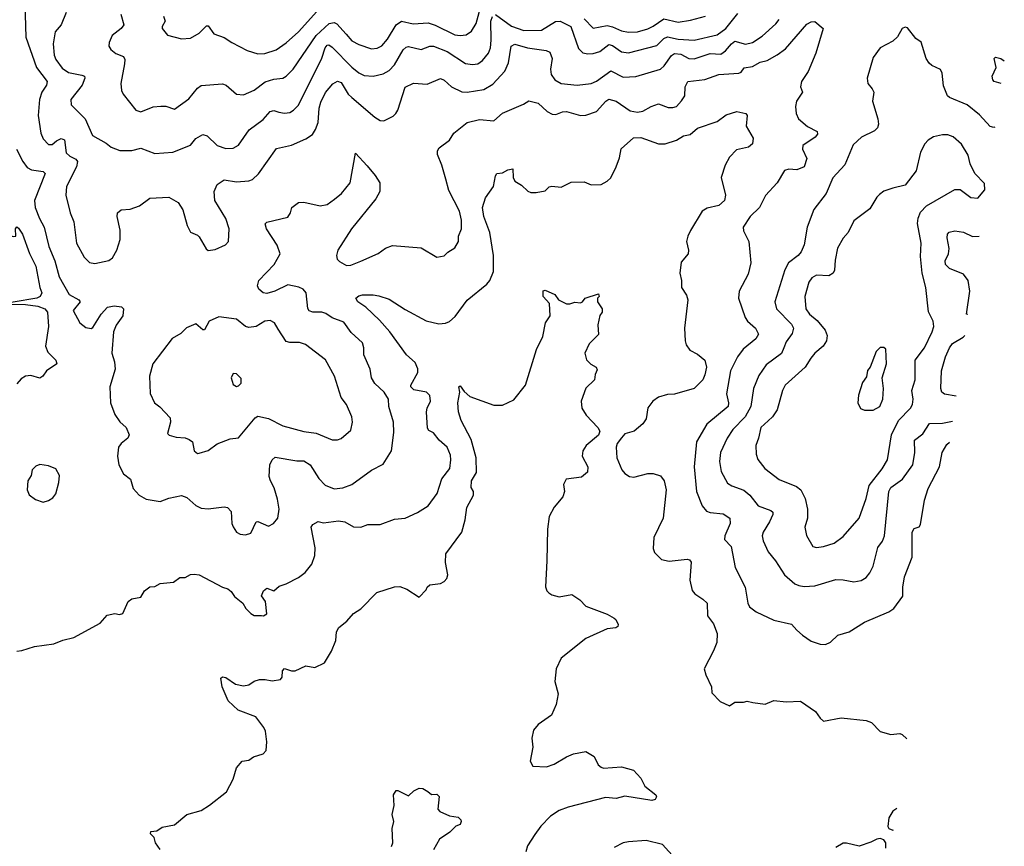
# Model space of a CAD drawing. Extents: x 1921360 to 2014538, y 768294 to 907744.
# Tile 292 of 412: x 2001502 to 2007054, y 848525 to 853184. Entities that reach past the tile are written whole.
import ezdxf

# ---------------------------------------------------------------- set-up
doc = ezdxf.new("R2010")
doc.units = 0

msp = doc.modelspace()

# ---------------------------------------------------------------- linework, layer by layer
at = {"layer": '0CON10XD'}
for points in [[(2001530.4, 853275), (2001535.8, 853085), (2001596.9, 852915), (2001657.5, 852835), (2001653.9, 852815), (2001626.9, 852775), (2001614.6, 852735), (2001606.2, 852645), (2001620.8, 852545), (2001635, 852511.9), (2001665, 852480), (2001685, 852480.5), (2001708.8, 852501.2), (2001735, 852515.4), (2001755, 852506.9), (2001765, 852434.3), (2001784.3, 852415), (2001818.8, 852398.8), (2001827.9, 852385), (2001823.2, 852355), (2001766.5, 852245), (2001761.9, 852195), (2001787.1, 852095), (2001807.8, 852045), (2001823.1, 851925), (2001865.7, 851845), (2001895, 851815.8), (2001925, 851809.2), (2002005, 851827.5), (2002025, 851841.2), (2002050, 851885), (2002069.4, 851945), (2002068.3, 851998.3), (2002052, 852075), (2002053.9, 852096.1), (2002075, 852113.3), (2002125, 852116.7), (2002177.5, 852135), (2002235, 852178.8), (2002343.6, 852183.6), (2002395, 852153.3), (2002422.1, 852112.1), (2002445.8, 852025), (2002465, 851986.7), (2002505, 851970), (2002515, 851960), (2002553, 851893), (2002564.1, 851884.1), (2002605, 851888.8), (2002663.3, 851915), (2002678.8, 851935), (2002683.1, 852005), (2002665, 852063.8), (2002602.5, 852165), (2002599.4, 852215), (2002615.5, 852254.5), (2002655, 852281.9), (2002725, 852271.1), (2002795, 852275.7), (2002815, 852284.4), (2002849.4, 852315), (2002951.1, 852458.9), (2003035, 852477.1), (2003115, 852512.5), (2003152.8, 852537.2), (2003170.9, 852565), (2003184.7, 852605), (2003191, 852685), (2003200.1, 852719.9), (2003226.2, 852773.8), (2003267.4, 852822.6), (2003295, 852836.9), (2003315, 852830.8), (2003355.2, 852765.2), (2003374.5, 852745), (2003505, 852634.3), (2003535, 852615.8), (2003555, 852614), (2003608.7, 852641.3), (2003622.5, 852655), (2003634.3, 852675), (2003675, 852803.8), (2003723.1, 852826.9), (2003798.9, 852821.1), (2003875, 852852.5), (2003895, 852844.2), (2003937.5, 852805), (2003995, 852777.3), (2004025, 852775.4), (2004119.6, 852790.4), (2004169.6, 852820.4), (2004238.2, 852895), (2004258.5, 852941.5), (2004273.6, 853035), (2004294, 853046), (2004365, 853025.3), (2004470.4, 853010.4), (2004490.9, 853000.9), (2004505.4, 852965), (2004495.3, 852905), (2004498.9, 852875), (2004518.9, 852845), (2004555, 852824.7), (2004645, 852814.7), (2004725, 852825.3), (2004755, 852837.7), (2004835, 852896.9), (2004905, 852860.9), (2004976, 852864), (2005115, 852905.6), (2005136.5, 852925), (2005177, 852983), (2005195, 852993.6), (2005229.4, 852989.4), (2005275, 852964.7), (2005305, 852963.9), (2005395, 852994.3), (2005455, 852990.8), (2005481.7, 853008.3), (2005515, 853048.6), (2005535, 853062.4), (2005595, 853047.2), (2005635, 853055.4), (2005688.3, 853091.7), (2005765, 853161.8), (2005783.9, 853186.1)], [(2002073.3, 853215), (2002089.4, 853155), (2002074.3, 853135), (2002024, 853096), (2002005.8, 853055), (2002004.4, 853034.4), (2002015.6, 853015.6), (2002045, 852994.2), (2002086.8, 852976.8), (2002095, 852960), (2002093.1, 852935), (2002073.1, 852825), (2002075.8, 852785.8), (2002085, 852763.8), (2002156.7, 852675), (2002185, 852665.8), (2002255, 852693.3), (2002297, 852697), (2002326.9, 852696.9), (2002375, 852680), (2002455, 852738.9), (2002505, 852798.9), (2002525, 852812.9), (2002645, 852822.5), (2002666, 852815), (2002724.5, 852764.5), (2002765, 852761.1), (2002825, 852786.2), (2002886.4, 852833.6), (2002935, 852848.8), (2002985, 852855.5), (2003004.2, 852865), (2003043.8, 852905), (2003174.6, 853095.4), (2003246.6, 853163.4), (2003275, 853168.2), (2003291.1, 853161.1), (2003342.1, 853102.1), (2003374.2, 853065), (2003415, 853043.8), (2003485, 853020.8), (2003517, 853023), (2003545, 853037.3), (2003576.8, 853075), (2003625, 853155.5), (2003655, 853175.4), (2003720.6, 853160.6), (2003805, 853166), (2003845, 853154), (2003955, 853098.4), (2003985, 853094.7), (2004020.3, 853099.7), (2004050.1, 853119.9), (2004076.7, 853163.3), (2004106.3, 853273.7)], [(2001764, 853225), (2001735.8, 853155), (2001702.5, 853115), (2001691.3, 853048.7), (2001696.9, 852985), (2001705, 852960.8), (2001741, 852911), (2001776.4, 852886.4), (2001852.5, 852872.5), (2001867.1, 852865), (2001870, 852855), (2001855, 852814.4), (2001790, 852735), (2001792, 852705), (2001871.9, 852625), (2001912, 852532), (2001989.2, 852489.2), (2002018.8, 852465), (2002066.6, 852446.6), (2002135, 852447.3), (2002185, 852459.5), (2002265, 852430), (2002365, 852438.5), (2002465, 852476.9), (2002496, 852515), (2002535, 852537.1), (2002558.9, 852528.9), (2002616.1, 852476.1), (2002665, 852459.1), (2002705, 852459.5), (2002735, 852477.1), (2002796, 852564), (2002875, 852622.2), (2002915, 852667.5), (2002935, 852672.1), (2002963.3, 852663.3), (2002995, 852656.8), (2003025, 852661.2), (2003046.4, 852673.6), (2003075, 852702.9), (2003205, 852966.7), (2003223.7, 853026.3), (2003235, 853040.9), (2003245, 853042.9), (2003265, 853028.9), (2003375, 852916.8), (2003415, 852884.6), (2003445, 852869.6), (2003495, 852865.4), (2003551.2, 852878.8), (2003585, 852897.9), (2003615, 852929.6), (2003665, 853014.6), (2003681, 853029), (2003695, 853032.2), (2003765, 853016.2), (2003815, 853035.4), (2003835, 853034.6), (2003912.5, 853005), (2004015, 852937.1), (2004055, 852931.2), (2004084.6, 852935.4), (2004111.1, 852955), (2004145.4, 852995), (2004156.6, 853025), (2004161.2, 853068.8), (2004159, 853175), (2004167.8, 853202.2)], [(2002312.9, 853205), (2002322.9, 853175), (2002304.6, 853145.4), (2002305.7, 853135), (2002335, 853097.5), (2002414.1, 853075.9), (2002465, 853080), (2002515, 853107.5), (2002555, 853148.8), (2002565, 853148.8), (2002596, 853105), (2002655, 853084.2), (2002698, 853055), (2002785, 853011.1), (2002845, 852992.5), (2002885, 852994.6)], [(2002885, 852994.6), (2002947.5, 853015), (2003005, 853053.8), (2003075, 853116.2), (2003195, 853249.2)], [(2004185, 853213.5), (2004275, 853147.5), (2004345, 853123.2), (2004445.2, 853124.8), (2004523.6, 853173.6), (2004550.6, 853175), (2004609.2, 853145), (2004652.6, 853022.6), (2004676.9, 852996.9), (2004705, 852990.9), (2004735, 852993.1), (2004774.3, 853005.7), (2004825, 853044.7), (2004845, 853039.5), (2004895, 853002.8), (2004935, 852997.4), (2005095, 853039.7), (2005135, 853078.1), (2005155, 853088.1), (2005215.7, 853074.3), (2005305, 853068.6), (2005435, 853099.3), (2005483.2, 853135), (2005551.8, 853218.2)], [(2004685, 853189.2), (2004735, 853136.4), (2004815, 853150.6), (2004845, 853144.8), (2004895, 853121.6), (2004935, 853114.2), (2004985, 853115.8), (2005045, 853133.3), (2005075, 853146.8), (2005135, 853188.3), (2005215, 853171.1), (2005285, 853180.7), (2005369.2, 853205)], [(2001484.2, 852454.2), (2001520, 852385), (2001545, 852352), (2001567.8, 852337.8), (2001635, 852328.9), (2001645, 852317.5), (2001586.2, 852165), (2001590, 852125), (2001613.4, 852063.4), (2001640.6, 852015), (2001665.9, 851905), (2001700.6, 851825), (2001725, 851734.4), (2001780.4, 851635), (2001836.2, 851605), (2001844, 851595), (2001803.1, 851545), (2001840.8, 851475), (2001875, 851449.4), (2001905, 851444.4), (2001915, 851449.2), (2001962.1, 851525), (2001996.9, 851563.1), (2002035, 851570.9), (2002075.7, 851565.7), (2002088, 851555), (2002084.3, 851515), (2002046.5, 851463.5), (2002030.7, 851425), (2002022.1, 851305), (2002036.4, 851255), (2002039.6, 851215), (2002010, 851115), (2002014, 851025), (2002038.8, 850958.8), (2002067.1, 850917.1), (2002102, 850885), (2002119.2, 850845), (2002112.5, 850825), (2002073.8, 850795), (2002060, 850775), (2002054.2, 850725), (2002060.8, 850675), (2002086.9, 850625), (2002127.8, 850595), (2002142.6, 850542.6), (2002175, 850504), (2002215, 850482.5), (2002295, 850468.6), (2002343, 850487), (2002415, 850502.9), (2002445, 850492), (2002496.2, 850446.2), (2002525, 850431.1), (2002565, 850427.5), (2002655, 850437.8), (2002673.3, 850435), (2002695, 850412.5), (2002698.6, 850345), (2002705, 850326.7), (2002724, 850295), (2002745, 850284.4), (2002775, 850280), (2002805, 850290.6), (2002835, 850353.8), (2002845, 850355.8), (2002905, 850330), (2002932.5, 850345), (2002957.1, 850375), (2002964.5, 850425), (2002955, 850482.5), (2002937.8, 850545), (2002915.7, 850585), (2002909.7, 850609.7), (2002912, 850675), (2002926.4, 850703.6), (2002942.1, 850717.9), (2003065, 850698.2), (2003105, 850697.3), (2003140, 850675), (2003188.9, 850598.9), (2003225, 850560.6), (2003275, 850540.5), (2003325, 850545.5), (2003374.2, 850565), (2003485, 850645.7), (2003551.7, 850678.3), (2003599.4, 850755), (2003611.7, 850858.3), (2003610, 850915), (2003583.1, 851005), (2003581.9, 851045), (2003557.8, 851085), (2003505, 851134.3), (2003485.6, 851165), (2003478, 851215), (2003442, 851295), (2003442, 851335), (2003435, 851362.5), (2003370.5, 851420.5), (2003329.3, 851479.3), (2003265, 851504.6), (2003227.7, 851527.7), (2003205, 851535.3), (2003155, 851536.2), (2003133.9, 851543.9), (2003126.4, 851556.4), (2003116.7, 851645), (2003100, 851665), (2003077, 851677), (2003015, 851690), (2002940, 851655), (2002895, 851641.1), (2002875, 851645.7), (2002850.8, 851665), (2002843.3, 851685), (2002850.6, 851715), (2002936.4, 851805), (2002971.1, 851865), (2002953.3, 851913.3), (2002892.9, 852005), (2002886.2, 852033.8), (2002895, 852043.3), (2003015, 852071.2), (2003029.2, 852095), (2003036.7, 852125), (2003075, 852153.8), (2003105, 852155.8), (2003195.5, 852135.5), (2003235, 852142.2), (2003277.9, 852172.1), (2003317.5, 852205), (2003365.8, 852265), (2003395, 852432.5), (2003460.9, 852360.9), (2003506.8, 852306.8), (2003532, 852265), (2003532.9, 852215), (2003510.9, 852175), (2003372.3, 852005), (2003296.1, 851885), (2003288.5, 851855), (2003292.7, 851835), (2003305, 851821.5), (2003345, 851799.4), (2003368.9, 851801.1), (2003425, 851823.1), (2003523.6, 851866.4), (2003565, 851895.8), (2003605, 851911.4), (2003765, 851898.8), (2003855, 851846.2), (2003895, 851853.8), (2003915.7, 851874.3), (2003955, 851898.8), (2003975.6, 851934.4), (2003976.9, 851965), (2003992.5, 852005), (2003993.6, 852055), (2003982.7, 852105), (2003922, 852222), (2003905.4, 852285.4), (2003883.4, 852363.4), (2003858, 852425), (2003857.5, 852445), (2003868.3, 852461.7), (2003926.2, 852505), (2003950, 852545), (2004025.3, 852604.7), (2004095, 852621.2), (2004175, 852614.4), (2004225, 852657.3), (2004342.7, 852707.3), (2004372.7, 852727.3), (2004425, 852714), (2004477.2, 852667.2), (2004505, 852651.4), (2004525, 852650.6), (2004562.5, 852665), (2004585, 852666.9), (2004665, 852644.4), (2004695, 852646.7), (2004755, 852666.9), (2004808.1, 852725), (2004825, 852735.5), (2004865, 852725.4), (2004945, 852671.2), (2004985, 852663.1), (2005015, 852668.9), (2005062, 852695), (2005105, 852710), (2005158.9, 852688.9), (2005185, 852688.5), (2005205, 852695.6), (2005233.6, 852726.4), (2005252.2, 852755), (2005254.4, 852805), (2005268.8, 852835), (2005365, 852847.5), (2005445, 852876), (2005557.6, 852882.4), (2005570.7, 852889.3), (2005587, 852913), (2005635, 852919.6), (2005678, 852945), (2005716.4, 852953.6), (2005774.2, 852985.8), (2005819.7, 853020.3), (2005940.9, 853159.1), (2005965, 853172), (2005985, 853173.3), (2006032.5, 853135), (2005991.1, 852995), (2005948, 852892), (2005910.4, 852835), (2005905.6, 852805.6), (2005915.7, 852775), (2005883.1, 852725), (2005877.5, 852695), (2005880.6, 852655), (2005894.3, 852625), (2005945, 852582.2), (2005998, 852555), (2006000.5, 852539.5), (2005987.3, 852522.7), (2005918.8, 852475), (2005916.2, 852455), (2005941.2, 852401.2), (2005925.5, 852354.5), (2005885, 852338.6), (2005838.8, 852341.2), (2005815, 852333.8), (2005773.8, 852265), (2005706.8, 852193.2), (2005673.4, 852126.6), (2005622, 852075), (2005581.2, 852015), (2005583.8, 851995), (2005614, 851935), (2005624, 851814), (2005610.3, 851749.7), (2005558.6, 851655), (2005555.7, 851615), (2005592.7, 851505), (2005606.5, 851485), (2005651.8, 851445), (2005667.6, 851412.4), (2005652.9, 851385), (2005582.1, 851327.9), (2005549.7, 851285), (2005509.6, 851205), (2005486.8, 851075), (2005499.2, 851025), (2005496.2, 851003.8), (2005375.9, 850904.1), (2005319.2, 850805), (2005305.5, 850664.5), (2005318.2, 850525), (2005350.6, 850445), (2005374.6, 850414.6), (2005395, 850406.7), (2005469.1, 850399.1), (2005506.2, 850375), (2005508.8, 850345), (2005478.6, 850275), (2005476, 850255), (2005514.4, 850214.4), (2005536, 850096), (2005592.2, 849985), (2005608.1, 849895), (2005618.1, 849875), (2005655, 849847.8), (2005755, 849799.2), (2005855, 849778), (2005884.4, 849744.4), (2005916, 849715), (2005965, 849682.5), (2006015, 849664.3), (2006045, 849662), (2006075, 849676), (2006115, 849716.2), (2006180, 849735), (2006265, 849787.8), (2006403, 849847), (2006431.2, 849865), (2006481.4, 849935), (2006481.5, 849985), (2006491.5, 850045), (2006535.4, 850154.6), (2006534.6, 850295.4), (2006545, 850315.8), (2006575, 850326.7), (2006580.9, 850339.1), (2006603.8, 850476.2), (2006625, 850542.5), (2006688.8, 850665), (2006704.5, 850745), (2006729.4, 850790.6), (2006744.7, 850802.8)], [(2007000.4, 852579), (2006995, 852577.1), (2006975, 852581.4), (2006915, 852647.5), (2006845.3, 852705.3), (2006746, 852745), (2006734.2, 852755), (2006712.2, 852812.2), (2006703.3, 852883.3), (2006695, 852903.3), (2006645, 852926), (2006629.7, 852939.7), (2006614.3, 852965), (2006585, 853057.5), (2006555, 853077.5), (2006508.8, 853138.8), (2006495, 853142), (2006478.8, 853135), (2006451.7, 853088.3), (2006425, 853063.8), (2006354.4, 853025.6), (2006315, 852971.2), (2006280, 852855), (2006283.8, 852825), (2006308.8, 852795), (2006318, 852775), (2006311.4, 852725), (2006340.6, 852625), (2006344, 852595), (2006338.8, 852575), (2006322.1, 852557.9), (2006248.3, 852521.7), (2006201.8, 852478.2), (2006154.1, 852365.9), (2006087.9, 852292.1), (2006048.9, 852205), (2005980.9, 852115), (2005943.3, 852015), (2005925.7, 851915), (2005907.8, 851875), (2005892.2, 851855), (2005836.6, 851813.4), (2005816.8, 851775), (2005760.9, 851595), (2005770, 851555), (2005855, 851467.5), (2005866.1, 851445), (2005857.7, 851415), (2005825, 851368.1), (2005811.3, 851335), (2005797, 851303), (2005711.9, 851238.1), (2005670.8, 851179.2), (2005639.1, 851105), (2005624.7, 851005), (2005592.2, 850945), (2005523.8, 850875), (2005492.3, 850825), (2005454.6, 850745), (2005448.7, 850695), (2005457.9, 850637.9), (2005492.7, 850572.7), (2005516.9, 850556.9), (2005585, 850532.5), (2005618.5, 850505), (2005667.1, 850445), (2005738.2, 850418.2), (2005748.6, 850408.6), (2005748.5, 850395), (2005729.6, 850355), (2005693.6, 850295), (2005689.5, 850275), (2005695, 850246.7), (2005722.9, 850185), (2005764.6, 850134.6), (2005815, 850056), (2005872.5, 850005), (2005895, 849994.4), (2005925, 849989.5), (2005985, 849993.1), (2006105, 850028.6), (2006145, 850028.1), (2006205, 850015.8), (2006246.8, 850023.2), (2006275, 850040), (2006295, 850065.8), (2006315, 850103.8), (2006341.3, 850208.7), (2006367.7, 850245), (2006378.9, 850275), (2006402.4, 850525), (2006415, 850547.1), (2006480.8, 850595), (2006538.2, 850675), (2006550.3, 850745), (2006546.9, 850815), (2006595, 850850.8), (2006631.8, 850908.2), (2006705, 850910.4), (2006761.8, 850921.9)], [(2007035.6, 852824), (2006996.7, 852835), (2006988.8, 852845), (2006986.2, 852865), (2007008.8, 852915), (2006997.5, 852965), (2007005, 852972.5), (2007035, 852965.8), (2007054.2, 852953)], [(2001485, 849625.8), (2001515, 849628.6), (2001585, 849651.9), (2001695, 849666), (2001745, 849687.5), (2001807.9, 849702.1), (2001955, 849783.8), (2001995, 849828.8), (2002038.3, 849838.3), (2002065, 849832.5), (2002083, 849837), (2002114.1, 849905.9), (2002135, 849920), (2002185, 849930), (2002206.7, 849965), (2002235, 849987.5), (2002265, 849990), (2002295, 850007.5), (2002370, 850015), (2002405, 850040), (2002435, 850040), (2002465, 850058), (2002485, 850060), (2002515, 850055.8), (2002645, 849985.8), (2002675, 849976.9), (2002695, 849960.8), (2002712.4, 849932.4), (2002760, 849895), (2002776.7, 849865), (2002805, 849837.5), (2002825, 849826.7), (2002865, 849826.7), (2002876.1, 849823.9), (2002896.2, 849835), (2002887.5, 849905), (2002866.4, 849936.4), (2002876.7, 849965), (2002895, 849980), (2002935, 849966), (2002965, 849990.8), (2003005, 850004.3), (2003075, 850040), (2003111.7, 850068.3), (2003150, 850115), (2003165.4, 850165), (2003168.1, 850208.1), (2003146.2, 850323.8), (2003155, 850340), (2003185, 850355.8), (2003215, 850349.2), (2003299.3, 850359.3), (2003335, 850353.3), (2003385, 850326.7), (2003425, 850324.4), (2003465, 850340), (2003535, 850340), (2003615, 850370), (2003675.4, 850374.6), (2003745, 850406.9), (2003805, 850444.2), (2003856.9, 850513.1), (2003882.6, 850597.4), (2003927.1, 850655), (2003933.7, 850703.7), (2003930.8, 850730.8), (2003912.2, 850775), (2003867.1, 850815), (2003836.2, 850855), (2003809.7, 850869.7), (2003801.2, 850881.2), (2003795.5, 850975), (2003798.9, 850995), (2003818.9, 851035), (2003815, 851066.2), (2003796.2, 851085), (2003725, 851097.8), (2003707.1, 851115), (2003706.9, 851125), (2003746.9, 851195), (2003746.7, 851216.7), (2003732.3, 851252.3), (2003683.5, 851295), (2003588.5, 851425), (2003530.3, 851490.3), (2003454, 851564), (2003408, 851595), (2003396.7, 851615), (2003415, 851628.8), (2003435.9, 851634.1), (2003495, 851634.4), (2003527.2, 851627.2), (2003585, 851610), (2003675, 851550.5), (2003795, 851486.2), (2003865, 851470.4), (2003903.1, 851473.1), (2003925, 851483.3), (2003958, 851512), (2004025, 851602.7), (2004136.3, 851693.7), (2004152.9, 851715), (2004174.3, 851765), (2004174.5, 851855), (2004152.7, 851985), (2004119.6, 852075), (2004111.9, 852125), (2004129.4, 852180.6), (2004173.1, 852245), (2004184.4, 852305), (2004192, 852318), (2004225, 852321.4), (2004255, 852337.8), (2004283, 852343), (2004284.2, 852295), (2004295, 852273.3), (2004330.8, 852250.8), (2004367.3, 852217.3), (2004385, 852210), (2004415, 852210), (2004465, 852218.8), (2004488.3, 852241.7), (2004503.1, 852246.9), (2004555, 852240), (2004612.3, 852267.7), (2004685, 852270), (2004725, 852253.8), (2004780, 852255), (2004815, 852273.3), (2004835, 852293.8), (2004864.6, 852355.4), (2004884.5, 852405), (2004893.1, 852456.9), (2004962.5, 852517.5), (2005005, 852521.1), (2005105, 852484.4), (2005142.5, 852485), (2005205, 852504.3), (2005245, 852529.4), (2005283, 852537), (2005325, 852572.5), (2005435, 852610), (2005485, 852648.8), (2005545.9, 852665.9), (2005597.5, 852655), (2005603.3, 852645), (2005598, 852585), (2005637.3, 852517.3), (2005634, 852485), (2005611.2, 852465), (2005545, 852450.6), (2005505, 852409.2), (2005480.5, 852365), (2005458.1, 852295), (2005481.5, 852195), (2005475.5, 852165), (2005445, 852137.9), (2005377.8, 852122.2), (2005350.8, 852105), (2005285, 851996.2), (2005269.2, 851965), (2005262.9, 851935), (2005273.8, 851885), (2005271.2, 851865), (2005232.3, 851817.7), (2005224, 851755), (2005233.8, 851715), (2005234, 851675), (2005262.4, 851632.4), (2005270, 851605), (2005250.6, 851445), (2005254.2, 851375), (2005260.9, 851350.9), (2005281.3, 851321.3), (2005325, 851300), (2005366, 851265), (2005374.4, 851225), (2005365, 851183.3), (2005355, 851153.8), (2005304.5, 851105.5), (2005195, 851073.3), (2005155, 851071.1), (2005105, 851056.5), (2005072, 851035), (2005043.2, 850996.8), (2005034, 850935), (2005015, 850906.7), (2004967.5, 850865), (2004915, 850849.2), (2004895, 850828), (2004871.9, 850795), (2004865.6, 850775), (2004868.5, 850715), (2004897, 850647), (2004915, 850626.2), (2004940.5, 850610.5), (2004965, 850606.2), (2005045, 850626), (2005075, 850626.2), (2005115, 850613.3), (2005136.7, 850585), (2005146.9, 850535), (2005131.2, 850375), (2005078.8, 850265), (2005074.4, 850204.4), (2005082.2, 850182.2), (2005121.3, 850141.3), (2005165, 850132.2), (2005265, 850143.1), (2005279.1, 850139.1), (2005287.5, 850127.5), (2005280.8, 850025), (2005295, 849967.5), (2005308.3, 849948.3), (2005355, 849918.8), (2005378, 849895), (2005380.6, 849825), (2005415, 849778.8), (2005435.6, 849725), (2005432.5, 849675), (2005415, 849627.5), (2005361.2, 849525), (2005371.2, 849491.2), (2005403.3, 849425), (2005405, 849390), (2005451.7, 849341.7), (2005505, 849316.7), (2005535, 849337.5), (2005583, 849337), (2005605, 849343.3), (2005636.1, 849336.1), (2005705, 849326.7), (2005755, 849346.7), (2005825, 849340), (2005905, 849343.8), (2005988.8, 849285), (2006015, 849247.5), (2006035, 849230), (2006135, 849248.8), (2006275, 849233.8), (2006305, 849222.5), (2006355, 849173.3), (2006415, 849156), (2006465, 849161.2), (2006477.5, 849155), (2006504.1, 849131.8)], [(2005995, 850208.6), (2006035, 850214.5), (2006095, 850233.5), (2006145, 850270.6), (2006236.5, 850375), (2006274.6, 850485), (2006291.8, 850558.2), (2006365, 850653.1), (2006396.2, 850703.8), (2006418.8, 850845), (2006457.9, 850925), (2006524.7, 850995), (2006535.9, 851015), (2006541.2, 851045), (2006532, 851095), (2006551.9, 851155), (2006550.7, 851265), (2006604.7, 851335), (2006648.2, 851425), (2006656.7, 851455), (2006652.5, 851485), (2006626.8, 851536.8), (2006610.9, 851675), (2006590.6, 851755), (2006580.9, 851849.1), (2006584.6, 851924.6), (2006564.6, 852035), (2006567.9, 852065), (2006580.8, 852099.2), (2006615, 852135.6), (2006775, 852228.1), (2006805, 852228), (2006865, 852182.9), (2006905, 852179.2), (2006943.8, 852225), (2006941.7, 852261.7), (2006887.7, 852317.7), (2006862.6, 852372.6), (2006850.7, 852420.7), (2006812.1, 852482.1), (2006765, 852523.1), (2006735, 852534.4), (2006705, 852536.2), (2006655, 852523.3), (2006625, 852505.6), (2006605.7, 852485), (2006582.2, 852437.8), (2006558, 852332), (2006495, 852250.8), (2006425, 852234.4), (2006375, 852217.1), (2006350.7, 852199.3), (2006335, 852183.8), (2006295, 852118), (2006205, 852051.2), (2006172.9, 851985), (2006145, 851952), (2006113.9, 851896.1), (2006100.2, 851829.8), (2006097.2, 851772.8), (2006090, 851755), (2006065, 851741.1), (2005995, 851744.4), (2005969.8, 851730.2), (2005951.1, 851705), (2005929.3, 851625), (2005934.6, 851555), (2005955.3, 851525.3), (2005998, 851488), (2006044, 851434), (2006054.6, 851405), (2006051.5, 851375), (2006033.5, 851345), (2005985.8, 851305), (2005962.7, 851277.3), (2005930.5, 851225), (2005818.2, 851125), (2005802.7, 851095), (2005772.7, 850985), (2005746.5, 850945), (2005722.5, 850922.5), (2005681.8, 850885), (2005668.9, 850825), (2005652.5, 850785), (2005655.7, 850735), (2005664.3, 850705), (2005703.9, 850653.9), (2005785, 850592.9), (2005883, 850553), (2005906.9, 850535), (2005931.8, 850485), (2005944.6, 850425), (2005944.6, 850375), (2005930, 850325), (2005938, 850278), (2005975, 850214.2), (2005995, 850208.6)], [(2001435, 851586.7), (2001415, 851592.5), (2001396.7, 851606.7), (2001396, 851706), (2001410.4, 851835), (2001413, 851967), (2001435, 851972.5), (2001465, 851962.5), (2001480, 851965), (2001478.8, 852005), (2001485, 852016.2), (2001495, 852010), (2001517.1, 851975), (2001557.2, 851867.2), (2001593.1, 851795), (2001615.5, 851675.5), (2001626.7, 851645), (2001618.1, 851625), (2001598.8, 851615), (2001465, 851592.5), (2001435, 851586.7)], [(2006848.2, 851522.4), (2006841.2, 851525), (2006859.5, 851655), (2006851.2, 851715), (2006825, 851750), (2006745, 851782.5), (2006722.3, 851805), (2006721.2, 851825), (2006739.5, 851865), (2006742.9, 851895), (2006732.2, 851955), (2006734.3, 851975), (2006743.8, 851986.2), (2006775, 851994.5), (2006825, 851986.5), (2006875, 851962.5), (2006912, 851964.9)], [(2002295, 848506.7), (2002267.5, 848545), (2002260, 848575), (2002240, 848595), (2002241.7, 848608.3), (2002275, 848612.5), (2002305, 848632.5), (2002375, 848646.2), (2002445, 848703.8), (2002525, 848728), (2002572.3, 848757.7), (2002667.3, 848832.7), (2002705.9, 848904.1), (2002725, 848967.5), (2002757.5, 849005), (2002795, 849010), (2002820.5, 849029.5), (2002875, 849046.7), (2002892, 849065), (2002895.8, 849115), (2002887.5, 849175), (2002878.8, 849195), (2002833.3, 849255), (2002733.3, 849293.3), (2002677.5, 849345), (2002642.9, 849425), (2002636.1, 849473.9), (2002645, 849481.2), (2002665, 849477.5), (2002719.7, 849439.7), (2002765, 849430), (2002794.3, 849435.7), (2002824.3, 849455.7), (2002855, 849466.2), (2002885.7, 849465.7), (2002925, 849458), (2002972.5, 849465), (2002982, 849478), (2002984.2, 849515), (2002995, 849527.1), (2003035, 849513.8), (2003055, 849513.8), (2003115, 849542), (2003165.9, 849534.1), (2003220.5, 849559.5), (2003261.2, 849625), (2003284, 849686), (2003288.8, 849735), (2003301.2, 849758.8), (2003347.5, 849795), (2003385, 849837.5), (2003425, 849863.3), (2003515, 849956.2), (2003615, 849988), (2003645, 849990), (2003685, 849973.8), (2003755, 849930), (2003795, 849970), (2003800, 849985), (2003815, 850000), (2003875, 850007.5), (2003895, 850017.5), (2003910, 850035), (2003916, 850055), (2003902.9, 850125), (2003905.8, 850174.2), (2003995.8, 850295), (2004013.6, 850365), (2004022.5, 850435), (2004061.5, 850505), (2004060.6, 850525), (2004047.9, 850547.9), (2004050.5, 850585), (2004077.2, 850632.8), (2004075.4, 850715), (2004047.2, 850817.3), (2003992.3, 850925), (2003976.4, 850975), (2003972.7, 851025), (2003984.2, 851085), (2003977.5, 851115), (2003985, 851120), (2004008.6, 851088.6), (2004041.1, 851061.1), (2004175, 851011.4), (2004225, 851011.2), (2004287.7, 851042.3), (2004354.4, 851125), (2004415.6, 851325), (2004451.7, 851398.3), (2004467.1, 851475), (2004493.3, 851515), (2004490, 851585), (2004454.6, 851624.6), (2004454.4, 851655.6), (2004465, 851659.2), (2004520, 851635), (2004540, 851605), (2004585, 851582.5), (2004605, 851582.5), (2004633, 851593), (2004665, 851587.5), (2004676.4, 851593.6), (2004690, 851615), (2004765, 851640), (2004770, 851625), (2004760, 851615), (2004760, 851595), (2004786.2, 851555), (2004786.2, 851535), (2004773, 851517), (2004761.2, 851465), (2004765, 851410), (2004712.5, 851357.5), (2004688.8, 851305), (2004697.7, 851267.7), (2004722.7, 851242.7), (2004753.3, 851225), (2004758.3, 851211.7), (2004746.7, 851185), (2004743.3, 851155), (2004695, 851106.7), (2004667.5, 851035), (2004672.5, 850995), (2004697.1, 850955), (2004762.7, 850885), (2004772.7, 850865), (2004765, 850842.9), (2004697.1, 850785), (2004677.1, 850755), (2004673.8, 850725), (2004705.8, 850665), (2004703.3, 850635), (2004670, 850605), (2004583.8, 850595), (2004568.8, 850565), (2004573.8, 850525), (2004564, 850495), (2004515, 850436), (2004488.1, 850385), (2004477.9, 850312.1), (2004474.6, 850135), (2004467, 849987), (2004474, 849965), (2004485, 849953.3), (2004502.3, 849942.3), (2004545, 849930.8), (2004615, 849943.8), (2004660, 849915), (2004695, 849879.2), (2004815, 849833.8), (2004855, 849811.2), (2004864.1, 849804.1), (2004876, 849775), (2004875.7, 849764.3), (2004864.2, 849755.8), (2004815, 849750.5), (2004695, 849696), (2004555, 849586.2), (2004528, 849525), (2004520, 849455), (2004538, 849385), (2004528, 849325), (2004500, 849265), (2004425, 849211.2), (2004400, 849180), (2004390, 849135), (2004396, 849085), (2004381.2, 849005), (2004395, 848977.5), (2004473.6, 848973.6), (2004515, 848988.8), (2004585, 849030), (2004625, 849045.8), (2004695, 849058.8), (2004741.7, 849031.7), (2004763.3, 848985), (2004780.5, 848970.5), (2004795, 848966.2), (2004895, 848974), (2004963.6, 848953.6), (2005005, 848910), (2005026.7, 848865), (2005088.8, 848815), (2005093.8, 848805), (2005085, 848790), (2005066, 848784), (2004915, 848808), (2004865, 848794), (2004805, 848801.2), (2004594.5, 848745.5), (2004545, 848727.1), (2004495, 848695.6), (2004440.6, 848639.4), (2004407.4, 848592.6), (2004365, 848527.5), (2004356.1, 848493.9)], [(2001415, 851581.2), (2001535, 851578.5), (2001605, 851569.2), (2001642.9, 851555), (2001659.1, 851535), (2001664.4, 851455), (2001648.5, 851345), (2001661.1, 851311.1), (2001706, 851265), (2001711.2, 851245), (2001654.1, 851205.9), (2001632.5, 851175), (2001616.4, 851163.6), (2001565, 851178.1), (2001535.7, 851175.7), (2001510.8, 851159.2), (2001485, 851131.2)], [(2002505, 850740), (2002515, 850742), (2002565, 850757.1), (2002615, 850794.4), (2002688.3, 850821.7), (2002735, 850827.5), (2002829.8, 850940.2), (2002845, 850950), (2002905, 850936.2), (2002985, 850894.4), (2003105, 850863.8), (2003173.3, 850853.3), (2003265, 850816.9), (2003295, 850817.1), (2003315, 850824.2), (2003368.6, 850871.4), (2003379.1, 850915), (2003374.4, 850945), (2003345.5, 851015.5), (2003315.4, 851055.4), (2003277.9, 851175), (2003226.9, 851266.9), (2003114.2, 851354.2), (2003080, 851365), (2003025, 851364.4), (2003005, 851371.4), (2002959.6, 851439.6), (2002939.2, 851475), (2002915, 851488.1), (2002885, 851485.6), (2002835, 851454.4), (2002795, 851450), (2002775, 851455.7), (2002725, 851495.7), (2002625, 851510), (2002570, 851485), (2002545, 851436.7), (2002535, 851436.2), (2002495, 851470), (2002442.7, 851447.3), (2002410, 851415), (2002362.7, 851387.3), (2002252.9, 851245), (2002234.5, 851175), (2002238.3, 851078.3), (2002262, 851025), (2002293.2, 851003.2), (2002351.1, 850941.1), (2002352.5, 850915), (2002335, 850852.5), (2002345, 850842.5), (2002385, 850830.5), (2002435, 850826.9), (2002458.5, 850818.5), (2002476.2, 850805), (2002485, 850753.8), (2002505, 850740)], [(2006782, 851062.4), (2006717.1, 851072.9), (2006701.9, 851085), (2006696.5, 851105), (2006700.8, 851205), (2006722.7, 851285), (2006744.3, 851335.7), (2006761.3, 851358.7), (2006822.5, 851395), (2006831.2, 851404.2)], [(2006265, 850983.3), (2006315, 850984), (2006352, 851005), (2006368.6, 851045), (2006372.9, 851105), (2006366.2, 851165), (2006390.8, 851245), (2006386.4, 851326.4), (2006375, 851337.5), (2006355, 851336.7), (2006332, 851315), (2006297.5, 851225), (2006283.6, 851206.4), (2006277.7, 851172.3), (2006255, 851140), (2006231.7, 851068.3), (2006227.5, 851025), (2006243.6, 850993.6), (2006265, 850983.3)], [(2002725, 851116), (2002735, 851120), (2002750, 851135), (2002751.7, 851161.7), (2002725, 851187.5), (2002705, 851190), (2002694.7, 851165.3), (2002705, 851128), (2002725, 851116)], [(2001635, 850465.8), (2001665, 850474), (2001689.7, 850490.3), (2001705, 850512.5), (2001723.3, 850575), (2001726.2, 850615), (2001705, 850653.3), (2001665, 850670), (2001615, 850678), (2001592.7, 850667.3), (2001572.3, 850647.7), (2001567.5, 850615), (2001547.5, 850585), (2001543.8, 850535), (2001556.1, 850506.1), (2001590.5, 850480.5), (2001635, 850465.8)], [(2003598.8, 848525), (2003606.2, 848545), (2003602.5, 848625), (2003611.2, 848665), (2003602.5, 848705), (2003613.3, 848755), (2003610, 848815), (2003625, 848840), (2003635, 848840), (2003695, 848810), (2003725, 848837.5), (2003755, 848853.3), (2003775, 848851.2), (2003803.9, 848833.9), (2003825, 848817.5), (2003855, 848820), (2003867, 848807), (2003860, 848735), (2003871.7, 848721.7), (2003925, 848696.7), (2003975, 848688.8), (2003990, 848675), (2003991.2, 848665), (2003985, 848647.5), (2003961.2, 848638.8), (2003926.7, 848605), (2003868.8, 848565), (2003836, 848505)], [(2006447.3, 848737.6), (2006426.1, 848723.9), (2006403.8, 848685), (2006397.5, 848637.5), (2006402.5, 848625), (2006425, 848616.7), (2006430.2, 848618.4)], [(2005197.4, 848457.4), (2005126.7, 848535), (2005035, 848558.1), (2004935, 848551.4), (2004905, 848545.8), (2004855, 848518)], [(2006385.8, 848515), (2006386.2, 848545), (2006375, 848562.5), (2006355, 848568.8), (2006335, 848566), (2006301.5, 848548.5), (2006235, 848526.7), (2006165, 848543.1), (2006145, 848542.5), (2006105, 848518)]]:
    msp.add_lwpolyline(points, dxfattribs=at)

doc.saveas('drawing.dxf')
